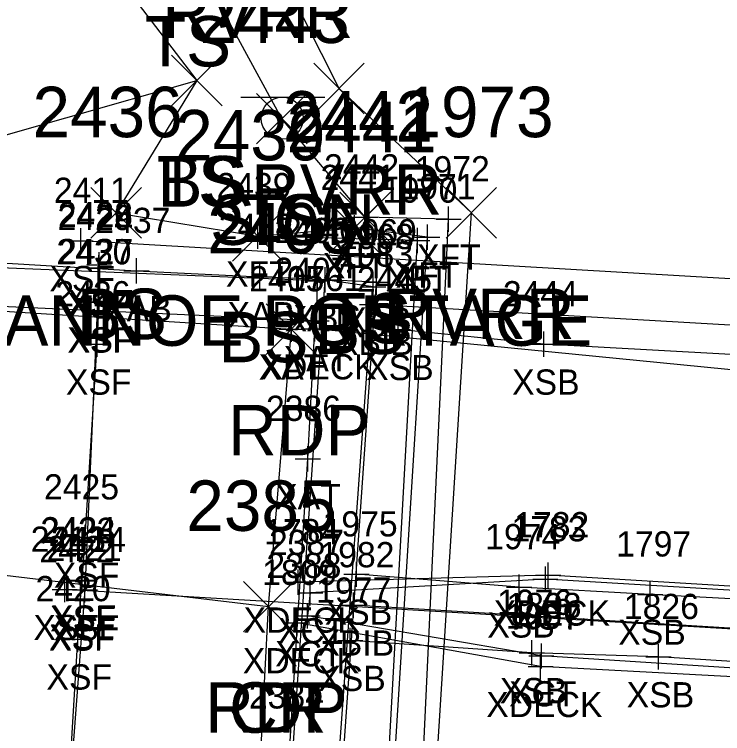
# Model space of a CAD drawing. Extents: x 1461855 to 1464118, y 556196 to 557441.
# Drawn here: x 1462137.86 to 1462165.93, y 556433.17 to 556461.67 of the extents above; entities that cross this region are included whole.
import ezdxf

# ---------------------------------------------------------------- set-up
doc = ezdxf.new("R2010")
doc.units = 0
for name, color, linetype in [('B_A', 7, 'Continuous'), ('B_I', 7, 'Continuous'), ('B_TIC', 7, 'Continuous'), ('BB', 7, 'Continuous'), ('BDC', 7, 'Continuous'), ('BDEFAULT', 7, 'Continuous'), ('BELB', 7, 'Continuous'), ('BFT', 7, 'Continuous'), ('BSE', 7, 'Continuous'), ('BSUBM', 7, 'Continuous'), ('L_A', 7, 'Continuous'), ('L_I', 7, 'Continuous'), ('L_TIC', 7, 'Continuous'), ('LAWE', 7, 'Continuous'), ('LELB', 7, 'Continuous'), ('P_A', 7, 'Continuous'), ('P_I', 7, 'Continuous'), ('P_TIC', 7, 'Continuous'), ('PET', 7, 'Continuous'), ('PRC', 7, 'Continuous'), ('S_A', 7, 'Continuous'), ('S_C', 7, 'Continuous'), ('S_I', 7, 'Continuous'), ('SSGN', 7, 'Continuous')]:
    doc.layers.add(name, color=color, linetype=linetype)

msp = doc.modelspace()

# ---------------------------------------------------------------- linework, layer by layer
at = {"layer": 'B_TIC'}
for p, q in [((1462151.764, 556453.627), (1462151.839, 556453.627)), ((1462155.072, 556453.549), (1462155.147, 556453.549)), ((1462151.341, 556453.207), (1462151.417, 556453.207)), ((1462147.504, 556452.882), (1462147.58, 556452.882)), ((1462154.228, 556452.842), (1462154.304, 556452.842)), ((1462140.49, 556452.697), (1462140.565, 556452.697)), ((1462153.831, 556452.706), (1462153.907, 556452.706)), ((1462141.216, 556451.739), (1462141.292, 556451.739)), ((1462141.204, 556451.62), (1462141.279, 556451.62)), ((1462142.701, 556451.503), (1462142.777, 556451.503)), ((1462147.587, 556451.265), (1462147.663, 556451.265)), ((1462147.587, 556451.265), (1462147.663, 556451.265)), ((1462149.867, 556451.106), (1462149.942, 556451.106)), ((1462149.867, 556451.106), (1462149.942, 556451.106)), ((1462150.179, 556451.147), (1462150.254, 556451.147)), ((1462150.179, 556451.147), (1462150.254, 556451.147)), ((1462152.086, 556450.867), (1462152.162, 556450.867)), ((1462152.21, 556451.055), (1462152.286, 556451.055)), ((1462141.198, 556450.261), (1462141.274, 556450.261)), ((1462141.225, 556450.271), (1462141.301, 556450.271)), ((1462152.036, 556450.172), (1462152.111, 556450.172)), ((1462149.832, 556449.524), (1462149.908, 556449.524)), ((1462148.838, 556449.192), (1462148.914, 556449.192)), ((1462149.773, 556449.202), (1462149.848, 556449.202)), ((1462153.066, 556449.174), (1462153.142, 556449.174)), ((1462141.143, 556448.597), (1462141.218, 556448.597)), ((1462158.849, 556448.597), (1462158.925, 556448.597)), ((1462149.489, 556444.057), (1462149.565, 556444.057)), ((1462140.665, 556440.944), (1462140.74, 556440.944)), ((1462151.422, 556439.478), (1462151.497, 556439.478)), ((1462159.015, 556439.444), (1462159.091, 556439.444)), ((1462140.519, 556439.219), (1462140.595, 556439.219)), ((1462140.543, 556439.244), (1462140.619, 556439.244)), ((1462149.104, 556439.166), (1462149.18, 556439.166)), ((1462158.905, 556439.284), (1462158.98, 556439.284)), ((1462139.855, 556438.871), (1462139.931, 556438.871)), ((1462140.658, 556438.858), (1462140.734, 556438.858)), ((1462157.868, 556438.972), (1462157.943, 556438.972)), ((1462149.582, 556438.742), (1462149.657, 556438.742)), ((1462163.056, 556438.684), (1462163.132, 556438.684)), ((1462140.48, 556438.454), (1462140.556, 556438.454)), ((1462140.485, 556438.502), (1462140.561, 556438.502)), ((1462151.296, 556438.257), (1462151.372, 556438.257)), ((1462149.476, 556437.83), (1462149.552, 556437.83)), ((1462149.476, 556437.83), (1462149.552, 556437.83)), ((1462149.072, 556437.555), (1462149.147, 556437.555)), ((1462140.373, 556436.911), (1462140.448, 556436.911)), ((1462151.167, 556436.853), (1462151.242, 556436.853)), ((1462158.365, 556436.371), (1462158.441, 556436.371)), ((1462158.746, 556436.243), (1462158.822, 556436.243)), ((1462163.391, 556436.205), (1462163.466, 556436.205)), ((1462158.719, 556435.82), (1462158.794, 556435.82))]:
    msp.add_line(p, q, dxfattribs=at)
for points in [[(1462151.76, 556453.127), (1462151.76, 556454.127)], [(1462155.068, 556453.049), (1462155.068, 556454.049)], [(1462151.338, 556452.707), (1462151.338, 556453.707)], [(1462147.501, 556452.382), (1462147.501, 556453.382)], [(1462151.26, 556453.627), (1462152.26, 556453.627)], [(1462154.568, 556453.549), (1462155.568, 556453.549)], [(1462140.486, 556452.197), (1462140.486, 556453.197)], [(1462150.838, 556453.207), (1462151.838, 556453.207)], [(1462153.828, 556452.206), (1462153.828, 556453.206)], [(1462154.225, 556452.342), (1462154.225, 556453.342)], [(1462147.001, 556452.882), (1462148.001, 556452.882)], [(1462153.725, 556452.842), (1462154.725, 556452.842)], [(1462139.986, 556452.697), (1462140.986, 556452.697)], [(1462153.328, 556452.706), (1462154.328, 556452.706)], [(1462141.213, 556451.239), (1462141.213, 556452.239)], [(1462141.2, 556451.12), (1462141.2, 556452.12)], [(1462142.698, 556451.003), (1462142.698, 556452.003)], [(1462140.713, 556451.739), (1462141.713, 556451.739)], [(1462147.584, 556450.765), (1462147.584, 556451.765)], [(1462147.584, 556450.765), (1462147.584, 556451.765)], [(1462140.7, 556451.62), (1462141.7, 556451.62)], [(1462142.198, 556451.503), (1462143.198, 556451.503)], [(1462149.863, 556450.606), (1462149.863, 556451.606)], [(1462149.863, 556450.606), (1462149.863, 556451.606)], [(1462150.175, 556450.647), (1462150.175, 556451.647)], [(1462150.175, 556450.647), (1462150.175, 556451.647)], [(1462152.207, 556450.555), (1462152.207, 556451.555)], [(1462147.084, 556451.265), (1462148.084, 556451.265)], [(1462147.084, 556451.265), (1462148.084, 556451.265)], [(1462149.363, 556451.106), (1462150.363, 556451.106)], [(1462149.363, 556451.106), (1462150.363, 556451.106)], [(1462149.675, 556451.147), (1462150.675, 556451.147)], [(1462149.675, 556451.147), (1462150.675, 556451.147)], [(1462152.083, 556450.367), (1462152.083, 556451.367)], [(1462151.583, 556450.867), (1462152.583, 556450.867)], [(1462151.707, 556451.055), (1462152.707, 556451.055)], [(1462141.195, 556449.761), (1462141.195, 556450.761)], [(1462141.222, 556449.771), (1462141.222, 556450.771)], [(1462152.032, 556449.672), (1462152.032, 556450.672)], [(1462140.695, 556450.261), (1462141.695, 556450.261)], [(1462140.722, 556450.271), (1462141.722, 556450.271)], [(1462149.829, 556449.024), (1462149.829, 556450.024)], [(1462151.532, 556450.172), (1462152.532, 556450.172)], [(1462148.835, 556448.692), (1462148.835, 556449.692)], [(1462149.769, 556448.702), (1462149.769, 556449.702)], [(1462153.063, 556448.674), (1462153.063, 556449.674)], [(1462149.329, 556449.524), (1462150.329, 556449.524)], [(1462141.139, 556448.097), (1462141.139, 556449.097)], [(1462148.335, 556449.192), (1462149.335, 556449.192)], [(1462149.269, 556449.202), (1462150.269, 556449.202)], [(1462152.563, 556449.174), (1462153.563, 556449.174)], [(1462158.846, 556448.097), (1462158.846, 556449.097)], [(1462140.639, 556448.597), (1462141.639, 556448.597)], [(1462158.346, 556448.597), (1462159.346, 556448.597)], [(1462149.486, 556443.557), (1462149.486, 556444.557)], [(1462148.986, 556444.057), (1462149.986, 556444.057)], [(1462140.661, 556440.444), (1462140.661, 556441.444)], [(1462140.161, 556440.944), (1462141.161, 556440.944)], [(1462151.418, 556438.978), (1462151.418, 556439.978)], [(1462140.516, 556438.719), (1462140.516, 556439.719)], [(1462140.54, 556438.744), (1462140.54, 556439.744)], [(1462158.901, 556438.784), (1462158.901, 556439.784)], [(1462159.012, 556438.944), (1462159.012, 556439.944)], [(1462149.101, 556438.666), (1462149.101, 556439.666)], [(1462150.918, 556439.478), (1462151.918, 556439.478)], [(1462157.864, 556438.472), (1462157.864, 556439.472)], [(1462158.512, 556439.444), (1462159.512, 556439.444)], [(1462139.852, 556438.371), (1462139.852, 556439.371)], [(1462140.016, 556439.219), (1462141.016, 556439.219)], [(1462140.04, 556439.244), (1462141.04, 556439.244)], [(1462140.655, 556438.358), (1462140.655, 556439.358)], [(1462148.601, 556439.166), (1462149.601, 556439.166)], [(1462149.578, 556438.242), (1462149.578, 556439.242)], [(1462158.401, 556439.284), (1462159.401, 556439.284)], [(1462163.053, 556438.184), (1462163.053, 556439.184)], [(1462139.352, 556438.871), (1462140.352, 556438.871)], [(1462140.155, 556438.858), (1462141.155, 556438.858)], [(1462140.477, 556437.954), (1462140.477, 556438.954)], [(1462140.482, 556438.002), (1462140.482, 556439.002)], [(1462157.364, 556438.972), (1462158.364, 556438.972)], [(1462149.078, 556438.742), (1462150.078, 556438.742)], [(1462151.293, 556437.757), (1462151.293, 556438.757)], [(1462162.553, 556438.684), (1462163.553, 556438.684)], [(1462139.977, 556438.454), (1462140.977, 556438.454)], [(1462139.982, 556438.502), (1462140.982, 556438.502)], [(1462149.473, 556437.33), (1462149.473, 556438.33)], [(1462149.473, 556437.33), (1462149.473, 556438.33)], [(1462149.068, 556437.055), (1462149.068, 556438.055)], [(1462150.793, 556438.257), (1462151.793, 556438.257)], [(1462148.973, 556437.83), (1462149.973, 556437.83)], [(1462148.973, 556437.83), (1462149.973, 556437.83)], [(1462140.369, 556436.411), (1462140.369, 556437.411)], [(1462148.568, 556437.555), (1462149.568, 556437.555)], [(1462151.163, 556436.353), (1462151.163, 556437.353)], [(1462139.869, 556436.911), (1462140.869, 556436.911)], [(1462150.663, 556436.853), (1462151.663, 556436.853)], [(1462158.362, 556435.871), (1462158.362, 556436.871)], [(1462158.743, 556435.743), (1462158.743, 556436.743)], [(1462163.387, 556435.705), (1462163.387, 556436.705)], [(1462157.862, 556436.371), (1462158.862, 556436.371)], [(1462158.715, 556435.32), (1462158.715, 556436.32)], [(1462158.243, 556436.243), (1462159.243, 556436.243)], [(1462162.887, 556436.205), (1462163.887, 556436.205)], [(1462158.215, 556435.82), (1462159.215, 556435.82)]]:
    msp.add_lwpolyline(points, dxfattribs=at)
at = {"layer": 'BB'}
for points in [[(1462330.314, 556439.882), (1462152.032, 556450.172)], [(1462330.281, 556438.56), (1462322.158, 556439.115), (1462315.056, 556439.347), (1462311.157, 556439.545), (1462298.612, 556440.288), (1462285.489, 556441.028), (1462275.964, 556441.553), (1462262.291, 556442.26), (1462250.561, 556442.934), (1462239.101, 556443.725), (1462221.451, 556445.028), (1462206.294, 556446.009), (1462196.428, 556446.584), (1462185.17, 556447.223), (1462170.563, 556447.948), (1462158.846, 556448.597), (1462153.063, 556449.174)], [(1462328.781, 556428.634), (1462324.065, 556428.892), (1462319.456, 556429.171), (1462319.262, 556429.313), (1462304.716, 556430.256), (1462292.982, 556430.953), (1462284.287, 556431.363), (1462273.947, 556431.84), (1462261.623, 556432.561), (1462248.124, 556433.552), (1462226.107, 556434.532), (1462213.355, 556435.513), (1462200.264, 556436.133), (1462186.601, 556437.408), (1462174.891, 556438.04), (1462163.053, 556438.684), (1462157.864, 556438.972), (1462151.418, 556439.478)], [(1462329.779, 556427.349), (1462151.293, 556438.257)], [(1462328.685, 556426.103), (1462325.057, 556426.385), (1462319.713, 556426.698), (1462318.91, 556426.742), (1462308.703, 556427.372), (1462297.87, 556428.062), (1462287.86, 556428.625), (1462279.228, 556429.453), (1462266.621, 556430.191), (1462257.639, 556430.745), (1462248.392, 556431.143), (1462238.993, 556431.689), (1462230.236, 556432.512), (1462221.1, 556433.4), (1462212.022, 556433.761), (1462203.22, 556433.862), (1462192.615, 556434.352), (1462181.798, 556435.051), (1462171.497, 556435.694), (1462163.387, 556436.205), (1462158.362, 556436.371), (1462151.163, 556436.853)]]:
    msp.add_lwpolyline(points, dxfattribs=at)
at = {"layer": 'BDC'}
for points in [[(1462330.253, 556427.044), (1462330.307, 556427.885), (1462321.119, 556429.542), (1462284.961, 556431.731), (1462249.264, 556433.812), (1462199.694, 556436.845), (1462158.901, 556439.284), (1462149.578, 556438.742), (1462149.473, 556437.83)], [(1462330.253, 556427.044), (1462320.906, 556426.297), (1462302.96, 556427.514), (1462266.959, 556429.497), (1462221.647, 556432.248), (1462185.847, 556434.519), (1462158.743, 556436.243), (1462149.473, 556437.83)]]:
    msp.add_lwpolyline(points, dxfattribs=at)
at = {"layer": 'BDEFAULT'}
for points in [[(1462340.791, 556440.982), (1462140.486, 556452.697)], [(1462141.213, 556451.739), (1462140.655, 556438.858)], [(1462141.213, 556451.739), (1462141.2, 556451.62), (1462141.195, 556450.261)], [(1462140.655, 556438.858), (1462139.658, 556425.704), (1462139.726, 556425.57), (1462139.788, 556426.765), (1462139.817, 556426.844), (1462139.873, 556428.586), (1462140.369, 556436.911), (1462140.482, 556438.502), (1462140.477, 556438.454), (1462140.516, 556439.219), (1462140.54, 556439.244), (1462140.661, 556440.944), (1462141.139, 556448.597), (1462141.222, 556450.271)], [(1462141.195, 556450.261), (1462141.222, 556450.271)], [(1462339.926, 556427), (1462139.852, 556438.871)]]:
    msp.add_lwpolyline(points, dxfattribs=at)
at = {"layer": 'BELB'}
for points in [[(1462332.261, 556438.564), (1462306.157, 556439.369), (1462267.585, 556441.59), (1462231.402, 556443.714), (1462195.311, 556445.79), (1462174.59, 556446.765), (1462149.769, 556449.202)], [(1462330.387, 556427.996), (1462321.219, 556429.671), (1462285.084, 556431.77), (1462249.268, 556434.079), (1462199.778, 556436.979), (1462159.012, 556439.444), (1462149.101, 556439.166)], [(1462330.387, 556427.996), (1462330.292, 556426.802), (1462320.892, 556426.149), (1462302.888, 556427.151), (1462266.996, 556429.395), (1462221.723, 556432.192), (1462185.76, 556434.369), (1462158.715, 556435.82), (1462149.068, 556437.555)]]:
    msp.add_lwpolyline(points, dxfattribs=at)
at = {"layer": 'BFT'}
for points in [[(1462151.157, 556422.968), (1462151.153, 556422.065), (1462153.582, 556421.986), (1462155.068, 556453.549), (1462151.76, 556453.627)], [(1462151.157, 556422.968), (1462152.349, 556422.939), (1462154.225, 556452.842), (1462151.338, 556453.207)], [(1462148.263, 556423.598), (1462152.193, 556423.225), (1462152.192, 556423.254), (1462153.828, 556452.706), (1462147.501, 556452.882)]]:
    msp.add_lwpolyline(points, dxfattribs=at)
at = {"layer": 'BSE'}
for points in [[(1462148.39, 556425.081), (1462150.204, 556425.015), (1462152.083, 556450.867), (1462150.175, 556451.147)], [(1462148.39, 556425.081), (1462150.175, 556451.147)]]:
    msp.add_lwpolyline(points, dxfattribs=at)
at = {"layer": 'BSUBM'}
for points in [[(1462134.064, 556450.116), (1462133.971, 556452.019), (1462142.698, 556451.503), (1462147.584, 556451.265)], [(1462149.863, 556451.106), (1462134.391, 556451.747), (1462134.118, 556450.233)], [(1462122.916, 556414.073), (1462133.265, 556413.072), (1462141.99, 556412.339), (1462147.378, 556411.884), (1462147.86, 556412.274), (1462148.284, 556423.269), (1462148.263, 556423.598), (1462148.369, 556425.059), (1462150.384, 556424.945), (1462152.207, 556451.055), (1462147.584, 556451.265)], [(1462149.863, 556451.106), (1462149.829, 556449.524), (1462134.118, 556450.233)], [(1462148.835, 556449.192), (1462149.769, 556449.202)], [(1462149.486, 556444.057), (1462149.769, 556449.202)], [(1462148.306, 556426.947), (1462148.78, 556432.66), (1462149.486, 556444.057)]]:
    msp.add_lwpolyline(points, dxfattribs=at)
at = {"layer": 'L_TIC'}
for points in [[(1462144.09, 556458.049), (1462146.09, 556460.049)], [(1462146.09, 556458.049), (1462144.09, 556460.049)], [(1462144.09, 556458.049), (1462146.09, 556460.049)], [(1462146.09, 556458.049), (1462144.09, 556460.049)], [(1462149.724, 556457.73), (1462151.724, 556459.73)], [(1462151.724, 556457.73), (1462149.724, 556459.73)], [(1462147.455, 556456.534), (1462149.455, 556458.534)], [(1462149.455, 556456.534), (1462147.455, 556458.534)], [(1462140.891, 556452.801), (1462142.891, 556454.801)], [(1462142.891, 556452.801), (1462140.891, 556454.801)], [(1462154.971, 556452.801), (1462156.971, 556454.801)], [(1462156.971, 556452.801), (1462154.971, 556454.801)], [(1462150.76, 556452.627), (1462152.76, 556454.627)], [(1462152.76, 556452.627), (1462150.76, 556454.627)], [(1462150.338, 556452.207), (1462152.338, 556454.207)], [(1462152.338, 556452.207), (1462150.338, 556454.207)], [(1462146.501, 556451.882), (1462148.501, 556453.882)], [(1462148.501, 556451.882), (1462146.501, 556453.882)]]:
    msp.add_lwpolyline(points, dxfattribs=at)
at = {"layer": 'LAWE'}
msp.add_lwpolyline([(1462154.863, 556328.185), (1462154.036, 556339.342), (1462154.572, 556350.205), (1462152.486, 556361.373), (1462151.238, 556373.266), (1462149.161, 556381.463), (1462150.123, 556395.584), (1462150.659, 556404.988), (1462152.286, 556411.553), (1462152.849, 556416.044), (1462153.935, 556421.507), (1462155.971, 556453.801), (1462150.724, 556458.73), (1462147.201, 556465.728), (1462141.304, 556477.136), (1462134.96, 556494.769), (1462123.898, 556516.113), (1462120.543, 556522.084)], dxfattribs=at)
at = {"layer": 'LELB'}
for points in [[(1461963.705, 556606.006), (1461972.105, 556589.426), (1461974.569, 556579.664), (1461977.523, 556575.662), (1461983.683, 556561.117), (1461995.205, 556544.635), (1462001.849, 556531.766), (1462015.715, 556512.95), (1462031.601, 556494.072), (1462048.722, 556482.954), (1462068.844, 556473.098), (1462085.604, 556465.871), (1462095.004, 556462.84), (1462104.945, 556460.104), (1462122.08, 556455.999), (1462130.643, 556454.493), (1462134.696, 556456.084), (1462145.09, 556459.049)], [(1462151.76, 556453.627), (1462148.455, 556457.534), (1462144.619, 556464.603), (1462138.573, 556476.881), (1462132.17, 556494.241), (1462119.768, 556515.328)], [(1462073.826, 556488.172), (1462090.308, 556474.634), (1462100.452, 556473.623), (1462115.381, 556476.71), (1462124.684, 556472.395), (1462138.668, 556467.443), (1462145.09, 556459.049), (1462141.891, 556453.801), (1462147.501, 556452.882), (1462151.338, 556453.207)]]:
    msp.add_lwpolyline(points, dxfattribs=at)
at = {"layer": 'P_TIC'}
for points in [[(1462147.835, 556448.192), (1462149.835, 556450.192)], [(1462149.835, 556448.192), (1462147.835, 556450.192)], [(1462147.835, 556448.192), (1462149.835, 556450.192)], [(1462149.835, 556448.192), (1462147.835, 556450.192)], [(1462146.933, 556437.199), (1462148.933, 556439.199)], [(1462148.933, 556437.199), (1462146.933, 556439.199)], [(1462146.933, 556437.199), (1462148.933, 556439.199)], [(1462148.933, 556437.199), (1462146.933, 556439.199)]]:
    msp.add_lwpolyline(points, dxfattribs=at)
at = {"layer": 'PET'}
for points in [[(1461941.434, 556640.486), (1461960.909, 556600.588), (1461969.587, 556584.051), (1461984.634, 556553.378), (1461998.6, 556528.817), (1462012.322, 556509.397), (1462030.273, 556491.558), (1462047.25, 556480.456), (1462067.715, 556469.893), (1462084.829, 556462.245), (1462093.335, 556458.861), (1462103.997, 556455.555), (1462121.999, 556451.359), (1462134.064, 556450.116), (1462148.835, 556449.192)], [(1461991.983, 556503.178), (1462006.217, 556483.047), (1462018.561, 556469.328), (1462030.094, 556457.862), (1462048.811, 556444.893), (1462057.177, 556443.273), (1462083.113, 556436.833), (1462114.96, 556430.915), (1462132.36, 556428.115), (1462140.707, 556427.525), (1462147.35, 556427.105), (1462147.933, 556438.199), (1462148.835, 556449.192)]]:
    msp.add_lwpolyline(points, dxfattribs=at)
at = {"layer": 'PRC'}
msp.add_lwpolyline([(1461925.455, 556305.981), (1461931.482, 556345.963), (1461937.931, 556386.439), (1461943.124, 556427.083), (1461945.493, 556465.379), (1461946.96, 556493.016), (1461948.287, 556523.837), (1461949.597, 556552.436), (1461949.092, 556575.708), (1461945.132, 556594.535), (1461941.155, 556612.685), (1461941.736, 556618.093), (1461960.038, 556581.267), (1461976.525, 556548.035), (1461990.309, 556523.955), (1462006.117, 556501.89), (1462023.427, 556483.274), (1462041.849, 556469.086), (1462061.758, 556457.443), (1462082.723, 556450.203), (1462107.816, 556443.977), (1462129.573, 556440.387), (1462147.933, 556438.199)], dxfattribs=at)
at = {"layer": 'SSGN'}
for p, q in [((1462146.828, 556458.387), (1462150.161, 556458.387)), ((1462148.474, 556457.554), (1462148.474, 556457.554))]:
    msp.add_line(p, q, dxfattribs=at)
msp.add_circle((1462148.474, 556457.554), 0.833, dxfattribs=at)

# ---------------------------------------------------------------- texts
at = {"layer": 'B_A'}
for s, p in [('XFT', (1462150.504, 556451.627)), ('XFT', (1462153.812, 556451.549)), ('XFT', (1462150.082, 556451.207)), ('XSF', (1462139.246, 556450.697)), ('XFT', (1462146.245, 556450.882)), ('XFT', (1462152.572, 556450.706)), ('XFT', (1462152.969, 556450.842)), ('XSF', (1462139.96, 556449.62)), ('XSF', (1462139.973, 556449.739)), ('XAB', (1462141.418, 556449.503)), ('XAB', (1462146.304, 556449.265)), ('XAB', (1462146.304, 556449.265)), ('XAT', (1462148.568, 556449.106)), ('XAT', (1462148.568, 556449.106)), ('XBS', (1462148.915, 556449.147)), ('XBS', (1462148.915, 556449.147)), ('XAB', (1462150.927, 556449.055)), ('XBS', (1462150.823, 556448.867)), ('XSF', (1462139.955, 556448.261)), ('XSF', (1462139.982, 556448.271)), ('XBIB', (1462150.603, 556448.172)), ('XAT', (1462148.533, 556447.524)), ('XAT', (1462147.54, 556447.192)), ('XDECK', (1462147.612, 556447.202)), ('XSB', (1462151.799, 556447.174)), ('XSF', (1462139.899, 556446.597)), ('XSB', (1462157.582, 556446.597)), ('XAT', (1462148.191, 556442.057)), ('XSF', (1462139.421, 556438.944)), ('XSB', (1462150.155, 556437.478)), ('XDECK', (1462156.854, 556437.444)), ('XCT', (1462157.622, 556437.284)), ('XSF', (1462139.276, 556437.219)), ('XSF', (1462139.3, 556437.244)), ('XDECK', (1462146.943, 556437.166)), ('XSB', (1462156.601, 556436.972)), ('XSF', (1462138.611, 556436.871)), ('XSF', (1462139.415, 556436.858)), ('XCT', (1462148.299, 556436.742)), ('XSB', (1462161.789, 556436.684)), ('XSF', (1462139.236, 556436.454)), ('XSF', (1462139.242, 556436.502)), ('XBIB', (1462149.863, 556436.257)), ('XCT', (1462148.193, 556435.83)), ('XCT', (1462148.193, 556435.83)), ('XDECK', (1462146.911, 556435.555)), ('XSF', (1462139.129, 556434.911)), ('XSB', (1462149.9, 556434.853)), ('XSB', (1462157.098, 556434.371)), ('XCT', (1462157.463, 556434.243)), ('XSB', (1462162.124, 556434.205)), ('XDECK', (1462156.558, 556433.82))]:
    msp.add_text(s, height=1, dxfattribs=at).set_placement(p)
at = {"layer": 'B_I'}
for s, p in [('2442', (1462150.13, 556455.127)), ('1972', (1462153.722, 556455.049)), ('2441', (1462149.991, 556454.707)), ('2439', (1462145.867, 556454.382)), ('2411', (1462139.423, 556454.197)), ('1970', (1462152.438, 556454.206)), ('1971', (1462153.162, 556454.342)), ('2428', (1462139.583, 556453.239)), ('2429', (1462139.566, 556453.12)), ('2437', (1462141.068, 556453.003)), ('2438', (1462145.954, 556452.765)), ('2438', (1462145.954, 556452.765)), ('2440', (1462148.502, 556452.647)), ('2440', (1462148.502, 556452.647)), ('2406', (1462148.166, 556452.606)), ('2406', (1462148.166, 556452.606)), ('1968', (1462150.713, 556452.367)), ('1969', (1462150.833, 556452.555)), ('2430', (1462139.522, 556451.761)), ('2427', (1462139.592, 556451.771)), ('1983', (1462150.686, 556451.672)), ('2407', (1462148.159, 556451.024)), ('2405', (1462147.166, 556450.692)), ('1761', (1462148.683, 556450.702)), ('2445', (1462151.433, 556450.674)), ('2426', (1462139.482, 556450.097)), ('2444', (1462157.216, 556450.097)), ('2386', (1462147.828, 556445.557)), ('2425', (1462139.031, 556442.444)), ('1975', (1462150.072, 556440.978)), ('2423', (1462138.886, 556440.719)), ('2424', (1462138.91, 556440.744)), ('1783', (1462157.555, 556440.784)), ('1782', (1462157.665, 556440.944)), ('1784', (1462147.754, 556440.666)), ('1974', (1462156.518, 556440.472)), ('2413', (1462138.505, 556440.371)), ('2414', (1462139.309, 556440.358)), ('2387', (1462147.948, 556440.242)), ('1797', (1462161.706, 556440.184)), ('2422', (1462138.847, 556439.954)), ('2421', (1462139.136, 556440.002)), ('1982', (1462149.946, 556439.757)), ('2388', (1462147.843, 556439.33)), ('2388', (1462147.843, 556439.33)), ('1809', (1462147.678, 556439.055)), ('2420', (1462138.696, 556438.411)), ('1977', (1462149.817, 556438.353)), ('1976', (1462156.988, 556437.871)), ('1808', (1462157.357, 556437.743)), ('1826', (1462162.013, 556437.705)), ('1807', (1462157.329, 556437.32)), ('2384', (1462147.15, 556434.16))]:
    msp.add_text(s, height=1, dxfattribs=at).set_placement(p)
at = {"layer": 'L_A'}
for s, p in [('RVRR', (1462143.712, 556460.728)), ('TS', (1462143.028, 556459.603)), ('TS', (1462143.499, 556454.049)), ('BS', (1462143.53, 556454.049)), ('RVRR', (1462147.236, 556453.73)), ('TS', (1462146.864, 556452.534)), ('BS', (1462140.332, 556448.801)), ('TS', (1462150.169, 556448.627)), ('RVRR', (1462152.483, 556448.801)), ('BS', (1462149.779, 556448.207)), ('BS', (1462145.942, 556447.882))]:
    msp.add_text(s, height=2, dxfattribs=at).set_placement(p)
at = {"layer": 'L_I'}
for s, p in [('2443', (1462145.195, 556460.534)), ('2436', (1462138.576, 556456.801)), ('1973', (1462153.278, 556456.801)), ('2442', (1462148.5, 556456.627)), ('2441', (1462148.645, 556456.207)), ('2439', (1462144.233, 556455.882))]:
    msp.add_text(s, height=2, dxfattribs=at).set_placement(p)
at = {"layer": 'P_A'}
for s, p in [('RDP', (1462146.323, 556444.192)), ('RDP', (1462146.323, 556444.192)), ('RDP', (1462145.422, 556433.199)), ('CR', (1462146.366, 556433.199))]:
    msp.add_text(s, height=2, dxfattribs=at).set_placement(p)
at = {"layer": 'P_I'}
for s, p in [('2405', (1462145.496, 556452.192)), ('2405', (1462145.496, 556452.192)), ('2385', (1462144.673, 556441.199)), ('2385', (1462144.673, 556441.199))]:
    msp.add_text(s, height=2, dxfattribs=at).set_placement(p)
at = {"layer": 'S_A'}
msp.add_text('SIGN', height=2, dxfattribs=at).set_placement((1462145.612, 556452.534))
at = {"layer": 'S_C'}
msp.add_text('CANNOE PORTAGE', height=2, dxfattribs=at).set_placement((1462135.494, 556448.534))
at = {"layer": 'S_I'}
msp.add_text('2443', height=2, dxfattribs=at).set_placement((1462145.195, 556460.534))

doc.saveas('drawing.dxf')
